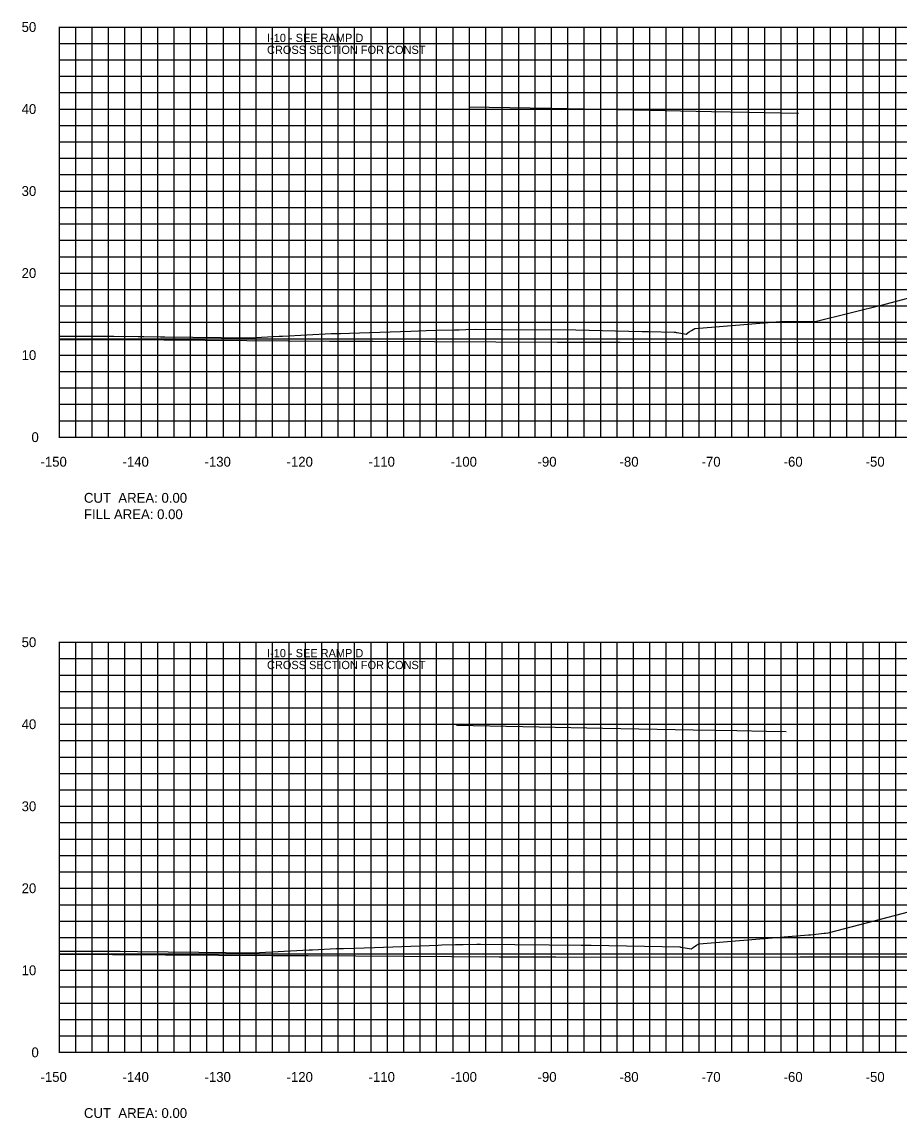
# Model space of a CAD drawing. Extents: x 1800880 to 1818864, y 245271 to 250560.
# Drawn here: x 1809956.4 to 1810063.4, y 250091.4 to 250225 of the extents above; entities that cross this region are included whole.
import ezdxf

# ---------------------------------------------------------------- set-up
doc = ezdxf.new("R2010")
doc.units = 0
for name, color, linetype in [('33', 7, 'Continuous'), ('CL-CNST', 7, 'Continuous'), ('DESIGN - DRAINAGE - Bridges', 7, 'Continuous'), ('DRAINAGETXT', 7, 'Continuous'), ('EPTEXT', 7, 'Continuous'), ('Level 46', 7, 'Continuous'), ('Level 62', 7, 'Continuous')]:
    doc.layers.add(name, color=color, linetype=linetype)

msp = doc.modelspace()

# ---------------------------------------------------------------- linework, layer by layer
at = {"layer": 'CL-CNST'}
for points in [[(1809961, 250186.73), (1809961.81, 250186.73), (1809967.65, 250186.72), (1809970.59, 250186.71), (1809971.3, 250186.71), (1809973.33, 250186.66), (1809973.86, 250186.65), (1809984.13, 250186.53), (1809984.13, 250186.53), (1809984.22, 250186.54), (1809984.24, 250186.54), (1809987.78, 250186.73), (1809987.93, 250186.74), (1809988.2, 250186.74), (1809994.12, 250187.05), (1809994.47, 250187.05), (1809994.62, 250187.05), (1809995.18, 250187.07), (1809995.28, 250187.07), (1809996.36, 250187.1), (1809998.82, 250187.17), (1810003.85, 250187.36), (1810005.74, 250187.43), (1810006.93, 250187.48), (1810009.19, 250187.52), (1810009.72, 250187.53), (1810009.76, 250187.53), (1810010.57, 250187.55), (1810011.74, 250187.58), (1810015.05, 250187.56), (1810023.96, 250187.5), (1810032.05, 250187.32), (1810032.84, 250187.3), (1810035.97, 250187.23), (1810036.04, 250187.22), (1810036.12, 250187.21), (1810036.19, 250187.2), (1810036.25, 250187.19), (1810036.31, 250187.18), (1810037.42, 250186.99), (1810037.79, 250187.26), (1810038.06, 250187.45), (1810038.49, 250187.66), (1810038.53, 250187.66), (1810048.89, 250188.52), (1810052.89, 250188.54), (1810053.15, 250188.54), (1810061.68, 250190.63), (1810065.83, 250191.72)], [(1809961, 250111.78), (1809965.65, 250111.75), (1809968.41, 250111.75), (1809970.51, 250111.74), (1809978.01, 250111.66), (1809984.58, 250111.57), (1809984.62, 250111.57), (1809991.45, 250111.93), (1809991.68, 250111.94), (1809991.85, 250111.94), (1809994.75, 250112.09), (1809995.11, 250112.09), (1809995.24, 250112.09), (1809995.28, 250112.09), (1809995.65, 250112.1), (1809999.43, 250112.22), (1810007.19, 250112.51), (1810007.62, 250112.52), (1810007.63, 250112.52), (1810009.29, 250112.56), (1810009.64, 250112.57), (1810009.89, 250112.57), (1810010.23, 250112.57), (1810011.9, 250112.61), (1810012.35, 250112.62), (1810020.73, 250112.54), (1810024.61, 250112.5), (1810025.83, 250112.48), (1810036.63, 250112.29), (1810036.67, 250112.28), (1810036.73, 250112.26), (1810036.79, 250112.25), (1810038.02, 250112.03), (1810038.29, 250112.23), (1810038.66, 250112.49), (1810038.97, 250112.64), (1810039, 250112.64), (1810052.35, 250113.75), (1810052.57, 250113.77), (1810054.25, 250113.97), (1810054.41, 250113.97), (1810054.75, 250113.98), (1810058.65, 250115.03), (1810069.66, 250117.91)]]:
    msp.add_lwpolyline(points, dxfattribs=at)
at = {"layer": 'DESIGN - DRAINAGE - Bridges'}
for p, q in [((1809960.94, 250224.43), (1809961, 250224.43)), ((1809961, 250174.43), (1809961, 250224.43)), ((1809960.94, 250214.43), (1809961, 250214.43)), ((1809960.94, 250204.43), (1809961, 250204.43)), ((1809960.94, 250194.43), (1809961, 250194.43)), ((1809960.94, 250184.43), (1809961, 250184.43)), ((1809960.94, 250174.43), (1809961, 250174.43)), ((1809961, 250174.43), (1810261, 250174.43)), ((1809961, 250174.37), (1809961, 250174.43)), ((1809971, 250174.37), (1809971, 250174.43)), ((1809981, 250174.37), (1809981, 250174.43)), ((1809991, 250174.37), (1809991, 250174.43)), ((1810001, 250174.37), (1810001, 250174.43)), ((1810011, 250174.37), (1810011, 250174.43)), ((1810021, 250174.37), (1810021, 250174.43)), ((1810031, 250174.37), (1810031, 250174.43)), ((1810041, 250174.37), (1810041, 250174.43)), ((1810051, 250174.37), (1810051, 250174.43)), ((1810061, 250174.37), (1810061, 250174.43)), ((1809960.94, 250149.43), (1809961, 250149.43)), ((1809961, 250099.43), (1809961, 250149.43)), ((1809960.94, 250139.43), (1809961, 250139.43)), ((1809960.94, 250129.43), (1809961, 250129.43)), ((1809960.94, 250119.43), (1809961, 250119.43)), ((1809960.94, 250109.43), (1809961, 250109.43)), ((1809960.94, 250099.43), (1809961, 250099.43)), ((1809961, 250099.43), (1810261, 250099.43)), ((1809961, 250099.37), (1809961, 250099.43)), ((1809971, 250099.37), (1809971, 250099.43)), ((1809981, 250099.37), (1809981, 250099.43)), ((1809991, 250099.37), (1809991, 250099.43)), ((1810001, 250099.37), (1810001, 250099.43)), ((1810011, 250099.37), (1810011, 250099.43)), ((1810021, 250099.37), (1810021, 250099.43)), ((1810031, 250099.37), (1810031, 250099.43)), ((1810041, 250099.37), (1810041, 250099.43)), ((1810051, 250099.37), (1810051, 250099.43)), ((1810061, 250099.37), (1810061, 250099.43))]:
    msp.add_line(p, q, dxfattribs=at)
at = {"layer": 'Level 46'}
for p, q in [((1809961, 250224.43), (1810261, 250224.43)), ((1809961, 250174.43), (1809961, 250224.43)), ((1809963, 250174.43), (1809963, 250224.43)), ((1809965, 250174.43), (1809965, 250224.43)), ((1809967, 250174.43), (1809967, 250224.43)), ((1809969, 250174.43), (1809969, 250224.43)), ((1809971, 250174.43), (1809971, 250224.43)), ((1809973, 250174.43), (1809973, 250224.43)), ((1809975, 250174.43), (1809975, 250224.43)), ((1809977, 250174.43), (1809977, 250224.43)), ((1809979, 250174.43), (1809979, 250224.43)), ((1809981, 250174.43), (1809981, 250224.43)), ((1809983, 250174.43), (1809983, 250224.43)), ((1809985, 250174.43), (1809985, 250224.43)), ((1809987, 250174.43), (1809987, 250224.43)), ((1809989, 250174.43), (1809989, 250224.43)), ((1809991, 250174.43), (1809991, 250224.43)), ((1809993, 250174.43), (1809993, 250224.43)), ((1809995, 250174.43), (1809995, 250224.43)), ((1809997, 250174.43), (1809997, 250224.43)), ((1809999, 250174.43), (1809999, 250224.43)), ((1810001, 250174.43), (1810001, 250224.43)), ((1810003, 250174.43), (1810003, 250224.43)), ((1810005, 250174.43), (1810005, 250224.43)), ((1810007, 250174.43), (1810007, 250224.43)), ((1810009, 250174.43), (1810009, 250224.43)), ((1810011, 250174.43), (1810011, 250224.43)), ((1810013, 250174.43), (1810013, 250224.43)), ((1810015, 250174.43), (1810015, 250224.43)), ((1810017, 250174.43), (1810017, 250224.43)), ((1810019, 250174.43), (1810019, 250224.43)), ((1810021, 250174.43), (1810021, 250224.43)), ((1810023, 250174.43), (1810023, 250224.43)), ((1810025, 250174.43), (1810025, 250224.43)), ((1810027, 250174.43), (1810027, 250224.43)), ((1810029, 250174.43), (1810029, 250224.43)), ((1810031, 250174.43), (1810031, 250224.43)), ((1810033, 250174.43), (1810033, 250224.43)), ((1810035, 250174.43), (1810035, 250224.43)), ((1810037, 250174.43), (1810037, 250224.43)), ((1810039, 250174.43), (1810039, 250224.43)), ((1810041, 250174.43), (1810041, 250224.43)), ((1810043, 250174.43), (1810043, 250224.43)), ((1810045, 250174.43), (1810045, 250224.43)), ((1810047, 250174.43), (1810047, 250224.43)), ((1810049, 250174.43), (1810049, 250224.43)), ((1810051, 250174.43), (1810051, 250224.43)), ((1810053, 250174.43), (1810053, 250224.43)), ((1810055, 250174.43), (1810055, 250224.43)), ((1810057, 250174.43), (1810057, 250224.43)), ((1810059, 250174.43), (1810059, 250224.43)), ((1810061, 250174.43), (1810061, 250224.43)), ((1810063, 250174.43), (1810063, 250224.43)), ((1809961, 250222.43), (1810261, 250222.43)), ((1809961, 250220.43), (1810261, 250220.43)), ((1809961, 250218.43), (1810261, 250218.43)), ((1809961, 250216.43), (1810261, 250216.43)), ((1809961, 250214.43), (1810261, 250214.43)), ((1809961, 250212.43), (1810261, 250212.43)), ((1809961, 250210.43), (1810261, 250210.43)), ((1809961, 250208.43), (1810261, 250208.43)), ((1809961, 250206.43), (1810261, 250206.43)), ((1809961, 250204.43), (1810261, 250204.43)), ((1809961, 250202.43), (1810261, 250202.43)), ((1809961, 250200.43), (1810261, 250200.43)), ((1809961, 250198.43), (1810261, 250198.43)), ((1809961, 250196.43), (1810261, 250196.43)), ((1809961, 250194.43), (1810261, 250194.43)), ((1809961, 250192.43), (1810261, 250192.43)), ((1809961, 250190.43), (1810261, 250190.43)), ((1809961, 250188.43), (1810261, 250188.43)), ((1809961, 250186.43), (1810261, 250186.43)), ((1809961, 250184.43), (1810261, 250184.43)), ((1809961, 250182.43), (1810261, 250182.43)), ((1809961, 250180.43), (1810261, 250180.43)), ((1809961, 250178.43), (1810261, 250178.43)), ((1809961, 250176.43), (1810261, 250176.43)), ((1809961, 250174.43), (1810261, 250174.43)), ((1809961, 250149.43), (1810261, 250149.43)), ((1809961, 250099.43), (1809961, 250149.43)), ((1809963, 250099.43), (1809963, 250149.43)), ((1809965, 250099.43), (1809965, 250149.43)), ((1809967, 250099.43), (1809967, 250149.43)), ((1809969, 250099.43), (1809969, 250149.43)), ((1809971, 250099.43), (1809971, 250149.43)), ((1809973, 250099.43), (1809973, 250149.43)), ((1809975, 250099.43), (1809975, 250149.43)), ((1809977, 250099.43), (1809977, 250149.43)), ((1809979, 250099.43), (1809979, 250149.43)), ((1809981, 250099.43), (1809981, 250149.43)), ((1809983, 250099.43), (1809983, 250149.43)), ((1809985, 250099.43), (1809985, 250149.43)), ((1809987, 250099.43), (1809987, 250149.43)), ((1809989, 250099.43), (1809989, 250149.43)), ((1809991, 250099.43), (1809991, 250149.43)), ((1809993, 250099.43), (1809993, 250149.43)), ((1809995, 250099.43), (1809995, 250149.43)), ((1809997, 250099.43), (1809997, 250149.43)), ((1809999, 250099.43), (1809999, 250149.43)), ((1810001, 250099.43), (1810001, 250149.43)), ((1810003, 250099.43), (1810003, 250149.43)), ((1810005, 250099.43), (1810005, 250149.43)), ((1810007, 250099.43), (1810007, 250149.43)), ((1810009, 250099.43), (1810009, 250149.43)), ((1810011, 250099.43), (1810011, 250149.43)), ((1810013, 250099.43), (1810013, 250149.43)), ((1810015, 250099.43), (1810015, 250149.43)), ((1810017, 250099.43), (1810017, 250149.43)), ((1810019, 250099.43), (1810019, 250149.43)), ((1810021, 250099.43), (1810021, 250149.43)), ((1810023, 250099.43), (1810023, 250149.43)), ((1810025, 250099.43), (1810025, 250149.43)), ((1810027, 250099.43), (1810027, 250149.43)), ((1810029, 250099.43), (1810029, 250149.43)), ((1810031, 250099.43), (1810031, 250149.43)), ((1810033, 250099.43), (1810033, 250149.43)), ((1810035, 250099.43), (1810035, 250149.43)), ((1810037, 250099.43), (1810037, 250149.43)), ((1810039, 250099.43), (1810039, 250149.43)), ((1810041, 250099.43), (1810041, 250149.43)), ((1810043, 250099.43), (1810043, 250149.43)), ((1810045, 250099.43), (1810045, 250149.43)), ((1810047, 250099.43), (1810047, 250149.43)), ((1810049, 250099.43), (1810049, 250149.43)), ((1810051, 250099.43), (1810051, 250149.43)), ((1810053, 250099.43), (1810053, 250149.43)), ((1810055, 250099.43), (1810055, 250149.43)), ((1810057, 250099.43), (1810057, 250149.43)), ((1810059, 250099.43), (1810059, 250149.43)), ((1810061, 250099.43), (1810061, 250149.43)), ((1810063, 250099.43), (1810063, 250149.43)), ((1809961, 250147.43), (1810261, 250147.43)), ((1809961, 250145.43), (1810261, 250145.43)), ((1809961, 250143.43), (1810261, 250143.43)), ((1809961, 250141.43), (1810261, 250141.43)), ((1809961, 250139.43), (1810261, 250139.43)), ((1809961, 250137.43), (1810261, 250137.43)), ((1809961, 250135.43), (1810261, 250135.43)), ((1809961, 250133.43), (1810261, 250133.43)), ((1809961, 250131.43), (1810261, 250131.43)), ((1809961, 250129.43), (1810261, 250129.43)), ((1809961, 250127.43), (1810261, 250127.43)), ((1809961, 250125.43), (1810261, 250125.43)), ((1809961, 250123.43), (1810261, 250123.43)), ((1809961, 250121.43), (1810261, 250121.43)), ((1809961, 250119.43), (1810261, 250119.43)), ((1809961, 250117.43), (1810261, 250117.43)), ((1809961, 250115.43), (1810261, 250115.43)), ((1809961, 250113.43), (1810261, 250113.43)), ((1809961, 250111.43), (1810261, 250111.43)), ((1809961, 250109.43), (1810261, 250109.43)), ((1809961, 250107.43), (1810261, 250107.43)), ((1809961, 250105.43), (1810261, 250105.43)), ((1809961, 250103.43), (1810261, 250103.43)), ((1809961, 250101.43), (1810261, 250101.43)), ((1809961, 250099.43), (1810261, 250099.43))]:
    msp.add_line(p, q, dxfattribs=at)
at = {"layer": 'Level 62'}
for points in [[(1810010.91, 250214.71), (1810018.4, 250214.56), (1810020.96, 250214.52), (1810031.08, 250214.32), (1810040.51, 250214.14), (1810045.08, 250214.05), (1810048.95, 250213.98), (1810051.11, 250213.93)], [(1809961, 250186.35), (1809966.2, 250186.32), (1809968.7, 250186.32), (1809993.95, 250186.14), (1809999.26, 250186.15), (1810021.71, 250185.99), (1810029.37, 250186.02), (1810049.46, 250185.95), (1810059.13, 250186), (1810077.22, 250186.02), (1810088.62, 250186.08), (1810104.98, 250185.8), (1810117.89, 250185.87), (1810132.73, 250186.03), (1810146.41, 250185.94), (1810160.49, 250186.03), (1810173.94, 250186.26), (1810188.24, 250186.34), (1810201.43, 250185.98), (1810216, 250186.08), (1810235.17, 250185.41), (1810243.75, 250185.47), (1810261, 250185.47)], [(1810009.43, 250139.3), (1810017.51, 250139.14), (1810019.48, 250139.1), (1810027.27, 250138.96), (1810038.27, 250138.75), (1810043.6, 250138.65), (1810047.22, 250138.58), (1810049.63, 250138.53)], [(1809961, 250111.41), (1809986.87, 250111.22), (1809991.33, 250111.23), (1810014.62, 250111.07), (1810021.51, 250111.09), (1810042.38, 250111.02), (1810051.33, 250111.07), (1810070.13, 250111.09), (1810080.87, 250111.15), (1810097.89, 250110.85), (1810110.18, 250110.92), (1810125.65, 250111.09), (1810139.9, 250110.99), (1810153.4, 250111.08), (1810167.45, 250111.31), (1810181.16, 250111.4), (1810194.94, 250111.02), (1810208.91, 250111.11), (1810228.98, 250110.41), (1810236.67, 250110.47), (1810257.05, 250110.47), (1810261, 250110.49)]]:
    msp.add_lwpolyline(points, dxfattribs=at)

# ---------------------------------------------------------------- texts
for s, p in [('-150', (1809958.7, 250170.83)), ('-140', (1809968.7, 250170.83)), ('-130', (1809978.7, 250170.83)), ('-120', (1809988.7, 250170.83)), ('-110', (1809998.7, 250170.83)), ('-100', (1810008.7, 250170.83)), ('-90', (1810019.3, 250170.83)), ('-80', (1810029.3, 250170.83)), ('-70', (1810039.3, 250170.83)), ('-60', (1810049.3, 250170.83)), ('-50', (1810059.3, 250170.83)), ('-150', (1809958.7, 250095.83)), ('-140', (1809968.7, 250095.83)), ('-130', (1809978.7, 250095.83)), ('-120', (1809988.7, 250095.83)), ('-110', (1809998.7, 250095.83)), ('-100', (1810008.7, 250095.83)), ('-90', (1810019.3, 250095.83)), ('-80', (1810029.3, 250095.83)), ('-70', (1810039.3, 250095.83)), ('-60', (1810049.3, 250095.83)), ('-50', (1810059.3, 250095.83))]:
    msp.add_text(s, height=1.2).set_placement(p)
at = {"layer": '33'}
for s, p in [('50', (1809956.4, 250223.83)), ('40', (1809956.4, 250213.83)), ('30', (1809956.4, 250203.83)), ('20', (1809956.4, 250193.83)), ('10', (1809956.4, 250183.83)), ('0', (1809957.6, 250173.83)), ('50', (1809956.4, 250148.83)), ('40', (1809956.4, 250138.83)), ('30', (1809956.4, 250128.83)), ('20', (1809956.4, 250118.83)), ('10', (1809956.4, 250108.83)), ('0', (1809957.6, 250098.83))]:
    msp.add_text(s, height=1.2, dxfattribs=at).set_placement(p)
at = {"layer": 'DESIGN - DRAINAGE - Bridges'}
for p in [(1809961, 250174.43), (1809961, 250099.43)]:
    msp.add_text('-', height=0.0001, dxfattribs=at).set_placement(p)
at = {"layer": 'DRAINAGETXT'}
for s, p in [('CUT  AREA: 0.00', (1809964, 250166.43)), ('FILL AREA: 0.00', (1809964, 250164.43)), ('CUT  AREA: 0.00', (1809964, 250091.43))]:
    msp.add_text(s, height=1.2, dxfattribs=at).set_placement(p)
at = {"layer": 'EPTEXT'}
for s, p in [('I-10 - SEE RAMP D', (1809986.32, 250222.6)), ('CROSS SECTION FOR CONST ', (1809986.32, 250221.15)), ('I-10 - SEE RAMP D', (1809986.32, 250147.6)), ('CROSS SECTION FOR CONST ', (1809986.32, 250146.15))]:
    msp.add_text(s, height=1, dxfattribs=at).set_placement(p)

doc.saveas('drawing.dxf')
